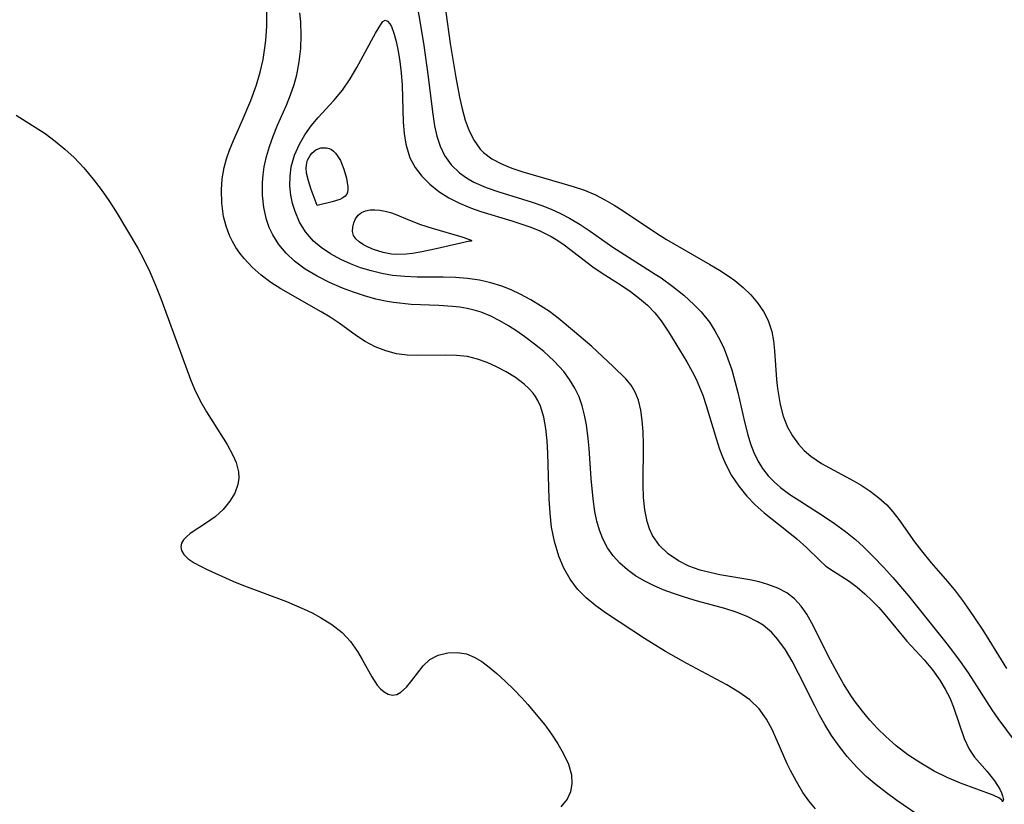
# Model space of a CAD drawing. Header units: metres. Extents: x 1073367 to 1082519, y 1569854 to 1574957.
# Tile 802 of 1056: x 1081289 to 1081419, y 1571559 to 1571662. Entities that reach past the tile are written whole.
import ezdxf

# ---------------------------------------------------------------- set-up
doc = ezdxf.new("R2010")
doc.units = ezdxf.units.M
doc.layers.add('CGG_CurvaNivelLidar_v1', color=253, linetype='Continuous', lineweight=30)

msp = doc.modelspace()

# ---------------------------------------------------------------- linework, layer by layer
at = {"layer": 'CGG_CurvaNivelLidar_v1'}
for p, q in [((1081341.5323, 1571664.9768, 75), (1081342.0586, 1571661.9314, 75)), ((1081321.9168, 1571661.5549, 75.5), (1081321.9287, 1571663.466, 75.5)), ((1081326.3675, 1571662.0979, 75), (1081326.2479, 1571663.3095, 75)), ((1081345.391, 1571663.3706, 75.5), (1081345.9754, 1571659.2539, 75.5)), ((1081321.7775, 1571659.6487, 75.5), (1081321.9168, 1571661.5549, 75.5)), ((1081326.4289, 1571660.3496, 75), (1081326.3675, 1571662.0979, 75)), ((1081336.1789, 1571660.6294, 74.5), (1081336.8589, 1571661.7764, 74.5)), ((1081336.8589, 1571661.7764, 74.5), (1081337.156, 1571662.1654, 74.5)), ((1081337.156, 1571662.1654, 74.5), (1081337.4425, 1571662.3154, 74.5)), ((1081337.4425, 1571662.3154, 74.5), (1081337.7531, 1571662.1967, 74.5)), ((1081337.7531, 1571662.1967, 74.5), (1081338.0721, 1571661.8337, 74.5)), ((1081338.0721, 1571661.8337, 74.5), (1081338.2645, 1571661.4862, 74.5)), ((1081338.2645, 1571661.4862, 74.5), (1081338.5996, 1571660.6118, 74.5)), ((1081342.0586, 1571661.9314, 75), (1081342.5236, 1571658.9959, 75)), ((1081326.3665, 1571658.6023, 75), (1081326.4289, 1571660.3496, 75)), ((1081333.7124, 1571656.1018, 74.5), (1081336.1789, 1571660.6294, 74.5)), ((1081338.5996, 1571660.6118, 74.5), (1081338.8941, 1571659.5184, 74.5)), ((1081321.6198, 1571658.4056, 75.5), (1081321.7775, 1571659.6487, 75.5)), ((1081326.1787, 1571656.8668, 75), (1081326.3665, 1571658.6023, 75)), ((1081338.8941, 1571659.5184, 74.5), (1081339.1489, 1571658.2616, 74.5)), ((1081342.5236, 1571658.9959, 75), (1081343.1007, 1571654.8757, 75)), ((1081345.9754, 1571659.2539, 75.5), (1081346.7004, 1571654.8167, 75.5)), ((1081321.4117, 1571657.1713, 75.5), (1081321.6198, 1571658.4056, 75.5)), ((1081339.1489, 1571658.2616, 74.5), (1081339.3632, 1571656.8858, 74.5)), ((1081321.0425, 1571655.4905, 75.5), (1081321.4117, 1571657.1713, 75.5)), ((1081325.8554, 1571655.1549, 75), (1081326.1787, 1571656.8668, 75)), ((1081332.8335, 1571654.6207, 74.5), (1081333.7124, 1571656.1018, 74.5)), ((1081339.3632, 1571656.8858, 74.5), (1081339.5341, 1571655.4267, 74.5)), ((1081320.5678, 1571653.8412, 75.5), (1081321.0425, 1571655.4905, 75.5)), ((1081325.5066, 1571653.8716, 75), (1081325.8554, 1571655.1549, 75)), ((1081339.5341, 1571655.4267, 74.5), (1081339.6634, 1571653.8137, 74.5)), ((1081343.1007, 1571654.8757, 75), (1081343.6537, 1571650.3072, 75)), ((1081346.7004, 1571654.8167, 75.5), (1081347.1856, 1571652.2394, 75.5)), ((1081319.8025, 1571651.7714, 75.5), (1081320.5678, 1571653.8412, 75.5)), ((1081325.0331, 1571652.5212, 75), (1081325.5066, 1571653.8716, 75)), ((1081331.8266, 1571653.1518, 74.5), (1081332.8335, 1571654.6207, 74.5)), ((1081339.6634, 1571653.8137, 74.5), (1081339.8294, 1571648.9357, 74.5)), ((1081324.488, 1571651.1905, 75), (1081325.0331, 1571652.5212, 75)), ((1081330.7147, 1571651.7707, 74.5), (1081331.8266, 1571653.1518, 74.5)), ((1081347.1856, 1571652.2394, 75.5), (1081347.5392, 1571650.6849, 75.5)), ((1081318.6841, 1571649.1316, 75.5), (1081319.8025, 1571651.7714, 75.5)), ((1081323.3312, 1571648.5412, 75), (1081324.488, 1571651.1905, 75)), ((1081328.6727, 1571649.5715, 74.5), (1081330.7147, 1571651.7707, 74.5)), ((1081289.0043, 1571649.8578, 76), (1081292.8156, 1571647.4331, 76)), ((1081327.7537, 1571648.4682, 74.5), (1081328.6727, 1571649.5715, 74.5)), ((1081343.6537, 1571650.3072, 75), (1081343.9421, 1571648.4762, 75)), ((1081347.5392, 1571650.6849, 75.5), (1081347.9604, 1571649.1981, 75.5)), ((1081317.5286, 1571646.5506, 75.5), (1081318.6841, 1571649.1316, 75.5)), ((1081322.7478, 1571647.0984, 75), (1081323.3312, 1571648.5412, 75)), ((1081326.9167, 1571647.2967, 74.5), (1081327.7537, 1571648.4682, 74.5)), ((1081339.8294, 1571648.9357, 74.5), (1081339.9386, 1571647.4553, 74.5)), ((1081343.9421, 1571648.4762, 75), (1081344.2499, 1571647.086, 75)), ((1081347.9604, 1571649.1981, 75.5), (1081348.4743, 1571647.8029, 75.5)), ((1081292.8156, 1571647.4331, 76), (1081294.1332, 1571646.464, 76)), ((1081322.2675, 1571645.7622, 75), (1081322.7478, 1571647.0984, 75)), ((1081326.1909, 1571646.0613, 74.5), (1081326.9167, 1571647.2967, 74.5)), ((1081339.9386, 1571647.4553, 74.5), (1081340.155, 1571646.0314, 74.5)), ((1081344.2499, 1571647.086, 75), (1081344.6658, 1571645.7748, 75)), ((1081348.4743, 1571647.8029, 75.5), (1081349.113, 1571646.5295, 75.5)), ((1081294.1332, 1571646.464, 76), (1081295.3987, 1571645.4128, 76)), ((1081316.9994, 1571645.264, 75.5), (1081317.5286, 1571646.5506, 75.5)), ((1081321.863, 1571644.4153, 75), (1081322.2675, 1571645.7622, 75)), ((1081325.5447, 1571644.5952, 74.5), (1081326.1909, 1571646.0613, 74.5)), ((1081329.0046, 1571645.5581, 74), (1081329.3649, 1571645.5914, 74)), ((1081329.3649, 1571645.5914, 74), (1081329.7263, 1571645.5659, 74)), ((1081340.155, 1571646.0314, 74.5), (1081340.5333, 1571644.6865, 74.5)), ((1081344.6658, 1571645.7748, 75), (1081345.2343, 1571644.5667, 75)), ((1081349.113, 1571646.5295, 75.5), (1081349.9166, 1571645.4161, 75.5)), ((1081295.3987, 1571645.4128, 76), (1081296.6098, 1571644.288, 76)), ((1081316.6107, 1571644.1257, 75.5), (1081316.9994, 1571645.264, 75.5)), ((1081321.5615, 1571643.0578, 75), (1081321.863, 1571644.4153, 75)), ((1081325.1189, 1571643.0698, 74.5), (1081325.5447, 1571644.5952, 74.5)), ((1081327.4231, 1571644.2747, 74), (1081327.6116, 1571644.5827, 74)), ((1081327.6116, 1571644.5827, 74), (1081327.8335, 1571644.8603, 74)), ((1081327.8335, 1571644.8603, 74), (1081328.0841, 1571645.1043, 74)), ((1081328.0841, 1571645.1043, 74), (1081328.3595, 1571645.3076, 74)), ((1081328.3595, 1571645.3076, 74), (1081328.6576, 1571645.4603, 74)), ((1081328.6576, 1571645.4603, 74), (1081329.0046, 1571645.5581, 74)), ((1081329.7263, 1571645.5659, 74), (1081330.077, 1571645.4814, 74)), ((1081330.077, 1571645.4814, 74), (1081330.4045, 1571645.332, 74)), ((1081330.4045, 1571645.332, 74), (1081330.6827, 1571645.1267, 74)), ((1081330.6827, 1571645.1267, 74), (1081330.9341, 1571644.8704, 74)), ((1081330.9341, 1571644.8704, 74), (1081331.1633, 1571644.5758, 74)), ((1081331.1633, 1571644.5758, 74), (1081331.5637, 1571643.9073, 74)), ((1081340.5333, 1571644.6865, 74.5), (1081340.7012, 1571644.2708, 74.5)), ((1081345.2343, 1571644.5667, 75), (1081346.115, 1571643.3412, 75)), ((1081349.9166, 1571645.4161, 75.5), (1081350.3532, 1571644.9716, 75.5)), ((1081350.3532, 1571644.9716, 75.5), (1081351.4469, 1571644.1481, 75.5)), ((1081296.6098, 1571644.288, 76), (1081297.9128, 1571642.9256, 76)), ((1081316.3074, 1571642.97, 75.5), (1081316.6107, 1571644.1257, 75.5)), ((1081321.4183, 1571642.0351, 75), (1081321.5615, 1571643.0578, 75)), ((1081324.9616, 1571641.8416, 74.5), (1081325.1189, 1571643.0698, 74.5)), ((1081327.0938, 1571642.9379, 74), (1081327.1127, 1571643.27, 74)), ((1081327.1127, 1571643.27, 74), (1081327.1658, 1571643.5929, 74)), ((1081327.1658, 1571643.5929, 74), (1081327.2726, 1571643.9433, 74)), ((1081327.2726, 1571643.9433, 74), (1081327.4231, 1571644.2747, 74)), ((1081331.5637, 1571643.9073, 74), (1081331.7354, 1571643.5449, 74)), ((1081331.7354, 1571643.5449, 74), (1081332.0241, 1571642.7746, 74)), ((1081340.7012, 1571644.2708, 74.5), (1081341.3897, 1571643.0095, 74.5)), ((1081341.3897, 1571643.0095, 74.5), (1081342.2751, 1571641.8506, 74.5)), ((1081346.115, 1571643.3412, 75), (1081347.2185, 1571642.2872, 75)), ((1081351.4469, 1571644.1481, 75.5), (1081352.6999, 1571643.4777, 75.5)), ((1081352.6999, 1571643.4777, 75.5), (1081354.07, 1571642.9167, 75.5)), ((1081297.9128, 1571642.9256, 76), (1081299.131, 1571641.4712, 76)), ((1081316.0642, 1571641.5105, 75.5), (1081316.3074, 1571642.97, 75.5)), ((1081321.3425, 1571641.0104, 75), (1081321.4183, 1571642.0351, 75)), ((1081324.9521, 1571640.6025, 74.5), (1081324.9616, 1571641.8416, 74.5)), ((1081327.14, 1571642.2549, 74), (1081327.0938, 1571642.9379, 74)), ((1081327.3702, 1571641.246, 74), (1081327.14, 1571642.2549, 74)), ((1081332.0241, 1571642.7746, 74), (1081332.3503, 1571641.5848, 74)), ((1081342.2751, 1571641.8506, 74.5), (1081343.3234, 1571640.7946, 74.5)), ((1081347.2185, 1571642.2872, 75), (1081348.1189, 1571641.6449, 75)), ((1081354.07, 1571642.9167, 75.5), (1081355.5227, 1571642.4285, 75.5)), ((1081355.5227, 1571642.4285, 75.5), (1081360.6348, 1571640.9496, 75.5)), ((1081299.131, 1571641.4712, 76), (1081300.1767, 1571640.0808, 76)), ((1081315.9612, 1571640.0407, 75.5), (1081316.0642, 1571641.5105, 75.5)), ((1081321.351, 1571639.3557, 75), (1081321.3425, 1571641.0104, 75)), ((1081325.0791, 1571639.3677, 74.5), (1081324.9521, 1571640.6025, 74.5)), ((1081327.7287, 1571640.1182, 74), (1081327.3702, 1571641.246, 74)), ((1081332.3503, 1571641.5848, 74), (1081332.5369, 1571640.4366, 74)), ((1081332.5369, 1571640.4366, 74), (1081332.5453, 1571640.0837, 74)), ((1081343.3234, 1571640.7946, 74.5), (1081344.5105, 1571639.848, 74.5)), ((1081348.1189, 1571641.6449, 75), (1081349.0997, 1571641.0851, 75)), ((1081349.0997, 1571641.0851, 75), (1081350.6829, 1571640.3819, 75)), ((1081360.6348, 1571640.9496, 75.5), (1081362.1412, 1571640.4965, 75.5)), ((1081362.1412, 1571640.4965, 75.5), (1081363.6191, 1571639.9952, 75.5)), ((1081300.1767, 1571640.0808, 76), (1081301.1723, 1571638.6455, 76)), ((1081316.01, 1571638.2863, 75.5), (1081315.9612, 1571640.0407, 75.5)), ((1081321.5242, 1571637.7278, 75), (1081321.351, 1571639.3557, 75)), ((1081325.3032, 1571638.2774, 74.5), (1081325.0791, 1571639.3677, 74.5)), ((1081328.5, 1571638.0148, 74), (1081327.7287, 1571640.1182, 74)), ((1081332.2137, 1571639.2202, 74), (1081331.8947, 1571638.9973, 74)), ((1081332.4101, 1571639.4687, 74), (1081332.2137, 1571639.2202, 74)), ((1081332.5088, 1571639.7574, 74), (1081332.4101, 1571639.4687, 74)), ((1081332.5453, 1571640.0837, 74), (1081332.5088, 1571639.7574, 74)), ((1081344.5105, 1571639.848, 74.5), (1081345.804, 1571639.0256, 74.5)), ((1081350.6829, 1571640.3819, 75), (1081352.366, 1571639.7866, 75)), ((1081352.366, 1571639.7866, 75), (1081356.7356, 1571638.4357, 75)), ((1081363.6191, 1571639.9952, 75.5), (1081365.0475, 1571639.4024, 75.5)), ((1081365.0475, 1571639.4024, 75.5), (1081366.2846, 1571638.7609, 75.5)), ((1081301.1723, 1571638.6455, 76), (1081302.1259, 1571637.1773, 76)), ((1081316.245, 1571636.5625, 75.5), (1081316.01, 1571638.2863, 75.5)), ((1081325.6246, 1571637.2128, 74.5), (1081325.3032, 1571638.2774, 74.5)), ((1081330.504, 1571638.4695, 74), (1081328.5, 1571638.0148, 74)), ((1081331.4825, 1571638.7985, 74), (1081330.504, 1571638.4695, 74)), ((1081331.8947, 1571638.9973, 74), (1081331.4825, 1571638.7985, 74)), ((1081345.804, 1571639.0256, 74.5), (1081347.1904, 1571638.3079, 74.5)), ((1081347.1904, 1571638.3079, 74.5), (1081348.6476, 1571637.6859, 74.5)), ((1081356.7356, 1571638.4357, 75), (1081357.9904, 1571638.0032, 75)), ((1081357.9904, 1571638.0032, 75), (1081359.2384, 1571637.5141, 75)), ((1081366.2846, 1571638.7609, 75.5), (1081367.4854, 1571638.0431, 75.5)), ((1081367.4854, 1571638.0431, 75.5), (1081368.6716, 1571637.2834, 75.5)), ((1081302.1259, 1571637.1773, 76), (1081303.5078, 1571634.9111, 76)), ((1081316.5574, 1571635.2878, 75.5), (1081316.245, 1571636.5625, 75.5)), ((1081321.878, 1571636.1506, 75), (1081321.5242, 1571637.7278, 75)), ((1081326.2148, 1571635.8221, 74.5), (1081325.6246, 1571637.2128, 74.5)), ((1081333.5715, 1571636.2501, 74), (1081333.9129, 1571636.7196, 74)), ((1081333.9129, 1571636.7196, 74), (1081334.3535, 1571637.0857, 74)), ((1081334.3535, 1571637.0857, 74), (1081334.8685, 1571637.307, 74)), ((1081334.8685, 1571637.307, 74), (1081335.4559, 1571637.4194, 74)), ((1081335.4559, 1571637.4194, 74), (1081336.0928, 1571637.444, 74)), ((1081336.0928, 1571637.444, 74), (1081336.7611, 1571637.3944, 74)), ((1081336.7611, 1571637.3944, 74), (1081337.4458, 1571637.2781, 74)), ((1081337.4458, 1571637.2781, 74), (1081338.1346, 1571637.097, 74)), ((1081338.1346, 1571637.097, 74), (1081338.7572, 1571636.8773, 74)), ((1081338.7572, 1571636.8773, 74), (1081340.6308, 1571636.0795, 74)), ((1081348.6476, 1571637.6859, 74.5), (1081350.0124, 1571637.1975, 74.5)), ((1081350.0124, 1571637.1975, 74.5), (1081354.0756, 1571635.9699, 74.5)), ((1081359.2384, 1571637.5141, 75), (1081360.4584, 1571636.9663, 75)), ((1081360.4584, 1571636.9663, 75), (1081361.6427, 1571636.3546, 75)), ((1081368.6716, 1571637.2834, 75.5), (1081373.0426, 1571634.3629, 75.5)), ((1081316.9995, 1571634.0626, 75.5), (1081316.5574, 1571635.2878, 75.5)), ((1081322.2331, 1571635.1256, 75), (1081321.878, 1571636.1506, 75)), ((1081326.9932, 1571634.5345, 74.5), (1081326.2148, 1571635.8221, 74.5)), ((1081333.1839, 1571635.1568, 74), (1081333.3262, 1571635.7176, 74)), ((1081333.3262, 1571635.7176, 74), (1081333.5715, 1571636.2501, 74)), ((1081340.6308, 1571636.0795, 74), (1081342.0992, 1571635.5275, 74)), ((1081342.0992, 1571635.5275, 74), (1081343.6018, 1571635.0444, 74)), ((1081354.0756, 1571635.9699, 74.5), (1081355.3962, 1571635.556, 74.5)), ((1081355.3962, 1571635.556, 74.5), (1081356.5804, 1571635.1413, 74.5)), ((1081361.6427, 1571636.3546, 75), (1081363.0293, 1571635.5224, 75)), ((1081363.0293, 1571635.5224, 75), (1081364.371, 1571634.6222, 75)), ((1081303.5078, 1571634.9111, 76), (1081304.9747, 1571632.3986, 76)), ((1081317.3863, 1571633.2581, 75.5), (1081316.9995, 1571634.0626, 75.5)), ((1081322.6885, 1571634.1461, 75), (1081322.2331, 1571635.1256, 75)), ((1081323.4764, 1571632.8954, 75), (1081322.6885, 1571634.1461, 75)), ((1081328.0596, 1571633.304, 74.5), (1081326.9932, 1571634.5345, 74.5)), ((1081333.1623, 1571634.5998, 74), (1081333.1839, 1571635.1568, 74)), ((1081333.2912, 1571634.0784, 74), (1081333.1623, 1571634.5998, 74)), ((1081333.5973, 1571633.6168, 74), (1081333.2912, 1571634.0784, 74)), ((1081343.6018, 1571635.0444, 74), (1081347.5316, 1571633.8868, 74)), ((1081356.5804, 1571635.1413, 74.5), (1081357.7322, 1571634.6742, 74.5)), ((1081357.7322, 1571634.6742, 74.5), (1081359.2385, 1571633.923, 74.5)), ((1081364.371, 1571634.6222, 75), (1081367.3364, 1571632.5231, 75)), ((1081373.0426, 1571634.3629, 75.5), (1081374.3681, 1571633.5425, 75.5)), ((1081317.8404, 1571632.4881, 75.5), (1081317.3863, 1571633.2581, 75.5)), ((1081324.4328, 1571631.7488, 75), (1081323.4764, 1571632.8954, 75)), ((1081329.0239, 1571632.4789, 74.5), (1081328.0596, 1571633.304, 74.5)), ((1081334.0471, 1571633.2109, 74), (1081333.5973, 1571633.6168, 74)), ((1081334.6011, 1571632.8504, 74), (1081334.0471, 1571633.2109, 74)), ((1081335.2295, 1571632.5287, 74), (1081334.6011, 1571632.8504, 74)), ((1081348.5, 1571633.3193, 74), (1081344.1455, 1571632.2999, 74)), ((1081347.5316, 1571633.8868, 74), (1081348.396, 1571633.6028, 74)), ((1081348.396, 1571633.6028, 74), (1081348.7232, 1571633.469, 74)), ((1081348.7525, 1571633.3254, 74), (1081348.5, 1571633.3193, 74)), ((1081348.7232, 1571633.469, 74), (1081348.8333, 1571633.376, 74)), ((1081348.8333, 1571633.376, 74), (1081348.7525, 1571633.3254, 74)), ((1081359.2385, 1571633.923, 74.5), (1081360.1074, 1571633.3986, 74.5)), ((1081360.1074, 1571633.3986, 74.5), (1081360.943, 1571632.8314, 74.5)), ((1081360.943, 1571632.8314, 74.5), (1081364.7094, 1571629.9461, 74.5)), ((1081374.3681, 1571633.5425, 75.5), (1081380.0741, 1571630.2638, 75.5)), ((1081304.9747, 1571632.3986, 76), (1081305.728, 1571631.0085, 76)), ((1081318.3553, 1571631.7584, 75.5), (1081317.8404, 1571632.4881, 75.5)), ((1081318.9235, 1571631.0598, 75.5), (1081318.3553, 1571631.7584, 75.5)), ((1081325.5354, 1571630.7116, 75), (1081324.4328, 1571631.7488, 75)), ((1081330.2658, 1571631.6399, 74.5), (1081329.0239, 1571632.4789, 74.5)), ((1081331.6113, 1571630.9101, 74.5), (1081330.2658, 1571631.6399, 74.5)), ((1081335.9101, 1571632.2429, 74), (1081335.2295, 1571632.5287, 74)), ((1081337.1649, 1571631.8391, 74), (1081335.9101, 1571632.2429, 74)), ((1081338.2718, 1571631.6244, 74), (1081337.1649, 1571631.8391, 74)), ((1081338.907, 1571631.5772, 74), (1081338.2718, 1571631.6244, 74)), ((1081340.1989, 1571631.6157, 74), (1081338.907, 1571631.5772, 74)), ((1081341.0476, 1571631.7124, 74), (1081340.1989, 1571631.6157, 74)), ((1081342.0189, 1571631.87, 74), (1081341.0476, 1571631.7124, 74)), ((1081344.1455, 1571632.2999, 74), (1081342.0189, 1571631.87, 74)), ((1081367.3364, 1571632.5231, 75), (1081372.8839, 1571629.0085, 75)), ((1081305.728, 1571631.0085, 76), (1081306.5472, 1571629.2928, 76)), ((1081319.9932, 1571629.9258, 75.5), (1081318.9235, 1571631.0598, 75.5)), ((1081326.9602, 1571629.6595, 75), (1081325.5354, 1571630.7116, 75)), ((1081332.8963, 1571630.335, 74.5), (1081331.6113, 1571630.9101, 74.5)), ((1081334.2294, 1571629.8347, 74.5), (1081332.8963, 1571630.335, 74.5)), ((1081380.0741, 1571630.2638, 75.5), (1081381.3534, 1571629.4959, 75.5)), ((1081306.5472, 1571629.2928, 76), (1081307.2889, 1571627.5419, 76)), ((1081321.1696, 1571628.872, 75.5), (1081319.9932, 1571629.9258, 75.5)), ((1081322.4409, 1571627.9108, 75.5), (1081321.1696, 1571628.872, 75.5)), ((1081328.5125, 1571628.7332, 75), (1081326.9602, 1571629.6595, 75)), ((1081335.5944, 1571629.4097, 74.5), (1081334.2294, 1571629.8347, 74.5)), ((1081336.9877, 1571629.0665, 74.5), (1081335.5944, 1571629.4097, 74.5)), ((1081338.4046, 1571628.8184, 74.5), (1081336.9877, 1571629.0665, 74.5)), ((1081340.0143, 1571628.6625, 74.5), (1081338.4046, 1571628.8184, 74.5)), ((1081364.7094, 1571629.9461, 74.5), (1081365.933, 1571629.1194, 74.5)), ((1081365.933, 1571629.1194, 74.5), (1081368.4378, 1571627.5293, 74.5)), ((1081372.8839, 1571629.0085, 75), (1081373.6567, 1571628.4907, 75)), ((1081381.3534, 1571629.4959, 75.5), (1081382.5868, 1571628.6947, 75.5)), ((1081307.2889, 1571627.5419, 76), (1081307.979, 1571625.7742, 76)), ((1081323.7428, 1571627.0791, 75.5), (1081322.4409, 1571627.9108, 75.5)), ((1081330.1584, 1571627.9066, 75), (1081328.5125, 1571628.7332, 75)), ((1081331.8663, 1571627.1655, 75), (1081330.1584, 1571627.9066, 75)), ((1081341.6386, 1571628.6002, 74.5), (1081340.0143, 1571628.6625, 74.5)), ((1081345.0767, 1571628.5847, 74.5), (1081341.6386, 1571628.6002, 74.5)), ((1081346.6726, 1571628.5471, 74.5), (1081345.0767, 1571628.5847, 74.5)), ((1081348.2448, 1571628.435, 74.5), (1081346.6726, 1571628.5471, 74.5)), ((1081349.8106, 1571628.2085, 74.5), (1081348.2448, 1571628.435, 74.5)), ((1081351.328, 1571627.866, 74.5), (1081349.8106, 1571628.2085, 74.5)), ((1081352.7813, 1571627.4085, 74.5), (1081351.328, 1571627.866, 74.5)), ((1081368.4378, 1571627.5293, 74.5), (1081369.6522, 1571626.7003, 74.5)), ((1081373.6567, 1571628.4907, 75), (1081375.1866, 1571627.3866, 75)), ((1081382.5868, 1571628.6947, 75.5), (1081383.3536, 1571628.1444, 75.5)), ((1081383.3536, 1571628.1444, 75.5), (1081384.4479, 1571627.2422, 75.5)), ((1081329.0574, 1571624.0613, 75.5), (1081323.7428, 1571627.0791, 75.5)), ((1081333.2992, 1571626.617, 75), (1081331.8663, 1571627.1655, 75)), ((1081334.7539, 1571626.1284, 75), (1081333.2992, 1571626.617, 75)), ((1081354.0008, 1571626.9111, 74.5), (1081352.7813, 1571627.4085, 74.5)), ((1081355.1608, 1571626.3524, 74.5), (1081354.0008, 1571626.9111, 74.5)), ((1081356.5469, 1571625.6022, 74.5), (1081355.1608, 1571626.3524, 74.5)), ((1081369.6522, 1571626.7003, 74.5), (1081370.8154, 1571625.8145, 74.5)), ((1081375.1866, 1571627.3866, 75), (1081376.6478, 1571626.2121, 75)), ((1081376.6478, 1571626.2121, 75), (1081378.0209, 1571624.9634, 75)), ((1081384.4479, 1571627.2422, 75.5), (1081385.4463, 1571626.2637, 75.5)), ((1081385.4463, 1571626.2637, 75.5), (1081386.3364, 1571625.2145, 75.5)), ((1081307.979, 1571625.7742, 76), (1081311.8901, 1571615.1566, 76)), ((1081336.227, 1571625.7115, 75), (1081334.7539, 1571626.1284, 75)), ((1081337.7165, 1571625.3817, 75), (1081336.227, 1571625.7115, 75)), ((1081338.5184, 1571625.248, 75), (1081337.7165, 1571625.3817, 75)), ((1081340.8502, 1571625.0225, 75), (1081338.5184, 1571625.248, 75)), ((1081344.4903, 1571624.877, 75), (1081340.8502, 1571625.0225, 75)), ((1081357.8352, 1571624.8504, 74.5), (1081356.5469, 1571625.6022, 74.5)), ((1081370.8154, 1571625.8145, 74.5), (1081371.8631, 1571624.8978, 74.5)), ((1081378.0209, 1571624.9634, 75), (1081378.92, 1571624.0299, 75)), ((1081386.3364, 1571625.2145, 75.5), (1081387.0996, 1571624.0968, 75.5)), ((1081330.2449, 1571623.3276, 75.5), (1081329.0574, 1571624.0613, 75.5)), ((1081346.2843, 1571624.7578, 75), (1081344.4903, 1571624.877, 75)), ((1081347.2616, 1571624.6441, 75), (1081346.2843, 1571624.7578, 75)), ((1081348.2246, 1571624.4805, 75), (1081347.2616, 1571624.6441, 75)), ((1081349.1497, 1571624.2609, 75), (1081348.2246, 1571624.4805, 75)), ((1081350.0549, 1571623.9794, 75), (1081349.1497, 1571624.2609, 75)), ((1081351.3044, 1571623.4735, 75), (1081350.0549, 1571623.9794, 75)), ((1081359.023, 1571624.0971, 74.5), (1081357.8352, 1571624.8504, 74.5)), ((1081360.1701, 1571623.195, 74.5), (1081359.023, 1571624.0971, 74.5)), ((1081371.8631, 1571624.8978, 74.5), (1081372.8275, 1571623.9152, 74.5)), ((1081372.8275, 1571623.9152, 74.5), (1081373.692, 1571622.8661, 74.5)), ((1081378.92, 1571624.0299, 75), (1081380.0062, 1571622.6749, 75)), ((1081387.0996, 1571624.0968, 75.5), (1081387.4574, 1571623.4497, 75.5)), ((1081331.3875, 1571622.5647, 75.5), (1081330.2449, 1571623.3276, 75.5)), ((1081333.6684, 1571620.9147, 75.5), (1081331.3875, 1571622.5647, 75.5)), ((1081352.514, 1571622.864, 75), (1081351.3044, 1571623.4735, 75)), ((1081353.6319, 1571622.21, 75), (1081352.514, 1571622.864, 75)), ((1081362.3112, 1571621.4298, 74.5), (1081360.1701, 1571623.195, 74.5)), ((1081373.692, 1571622.8661, 74.5), (1081374.6531, 1571621.4269, 74.5)), ((1081380.0062, 1571622.6749, 75), (1081380.7281, 1571621.5608, 75)), ((1081387.4574, 1571623.4497, 75.5), (1081387.7639, 1571622.7751, 75.5)), ((1081387.7639, 1571622.7751, 75.5), (1081388.1827, 1571621.484, 75.5)), ((1081354.7255, 1571621.5014, 75), (1081353.6319, 1571622.21, 75)), ((1081355.7998, 1571620.7544, 75), (1081354.7255, 1571621.5014, 75)), ((1081364.5748, 1571619.5011, 74.5), (1081362.3112, 1571621.4298, 74.5)), ((1081374.6531, 1571621.4269, 74.5), (1081377.0476, 1571617.4879, 74.5)), ((1081380.7281, 1571621.5608, 75), (1081381.3668, 1571620.3886, 75)), ((1081388.1827, 1571621.484, 75.5), (1081388.4229, 1571620.2282, 75.5)), ((1081334.8203, 1571620.1577, 75.5), (1081333.6684, 1571620.9147, 75.5)), ((1081336.1381, 1571619.4569, 75.5), (1081334.8203, 1571620.1577, 75.5)), ((1081357.0645, 1571619.8207, 75), (1081355.7998, 1571620.7544, 75)), ((1081358.2842, 1571618.8367, 75), (1081357.0645, 1571619.8207, 75)), ((1081381.3668, 1571620.3886, 75), (1081381.9342, 1571619.1699, 75)), ((1081388.4229, 1571620.2282, 75.5), (1081388.5636, 1571618.9343, 75.5)), ((1081337.5201, 1571618.9079, 75.5), (1081336.1381, 1571619.4569, 75.5)), ((1081338.955, 1571618.5334, 75.5), (1081337.5201, 1571618.9079, 75.5)), ((1081340.3189, 1571618.3552, 75.5), (1081338.955, 1571618.5334, 75.5)), ((1081359.6471, 1571617.576, 75), (1081358.2842, 1571618.8367, 75)), ((1081367.3958, 1571616.8808, 74.5), (1081364.5748, 1571619.5011, 74.5)), ((1081381.9342, 1571619.1699, 75), (1081382.4443, 1571617.8934, 75)), ((1081388.5636, 1571618.9343, 75.5), (1081388.8199, 1571615.1814, 75.5)), ((1081341.7072, 1571618.2978, 75.5), (1081340.3189, 1571618.3552, 75.5)), ((1081345.3386, 1571618.3638, 75.5), (1081341.7072, 1571618.2978, 75.5)), ((1081346.8188, 1571618.3328, 75.5), (1081345.3386, 1571618.3638, 75.5)), ((1081348.2629, 1571618.1648, 75.5), (1081346.8188, 1571618.3328, 75.5)), ((1081349.5623, 1571617.837, 75.5), (1081348.2629, 1571618.1648, 75.5)), ((1081350.8257, 1571617.3732, 75.5), (1081349.5623, 1571617.837, 75.5)), ((1081352.0604, 1571616.8173, 75.5), (1081350.8257, 1571617.3732, 75.5)), ((1081360.877, 1571616.2106, 75), (1081359.6471, 1571617.576, 75)), ((1081377.0476, 1571617.4879, 74.5), (1081377.7648, 1571616.2166, 74.5)), ((1081382.4443, 1571617.8934, 75), (1081382.932, 1571616.4391, 75)), ((1081353.3479, 1571616.1548, 75.5), (1081352.0604, 1571616.8173, 75.5)), ((1081354.5731, 1571615.4131, 75.5), (1081353.3479, 1571616.1548, 75.5)), ((1081361.6565, 1571615.1583, 75), (1081360.877, 1571616.2106, 75)), ((1081369.0374, 1571615.2529, 74.5), (1081367.3958, 1571616.8808, 74.5)), ((1081377.7648, 1571616.2166, 74.5), (1081378.267, 1571615.2079, 74.5)), ((1081382.932, 1571616.4391, 75), (1081383.3534, 1571614.9558, 75)), ((1081311.8901, 1571615.1566, 76), (1081312.4137, 1571613.8823, 76)), ((1081355.6961, 1571614.568, 75.5), (1081354.5731, 1571615.4131, 75.5)), ((1081356.3085, 1571613.9927, 75.5), (1081355.6961, 1571614.568, 75.5)), ((1081362.3338, 1571614.0458, 75), (1081361.6565, 1571615.1583, 75)), ((1081369.7231, 1571614.4158, 74.5), (1081369.0374, 1571615.2529, 74.5)), ((1081378.267, 1571615.2079, 74.5), (1081378.7232, 1571614.1663, 74.5)), ((1081383.3534, 1571614.9558, 75), (1081383.7264, 1571613.4558, 75)), ((1081388.8199, 1571615.1814, 75.5), (1081388.9424, 1571613.9672, 75.5)), ((1081312.4137, 1571613.8823, 76), (1081313.1604, 1571612.3656, 76)), ((1081356.8561, 1571613.3641, 75.5), (1081356.3085, 1571613.9927, 75.5)), ((1081357.1798, 1571612.9129, 75.5), (1081356.8561, 1571613.3641, 75.5)), ((1081362.8933, 1571612.872, 75), (1081362.3338, 1571614.0458, 75)), ((1081370.2731, 1571613.4774, 74.5), (1081369.7231, 1571614.4158, 74.5)), ((1081370.6909, 1571612.4277, 74.5), (1081370.2731, 1571613.4774, 74.5)), ((1081378.7232, 1571614.1663, 74.5), (1081379.1256, 1571613.1131, 74.5)), ((1081383.7264, 1571613.4558, 75), (1081384.5993, 1571609.6018, 75)), ((1081388.9424, 1571613.9672, 75.5), (1081389.2842, 1571611.8641, 75.5)), ((1081313.1604, 1571612.3656, 76), (1081313.9961, 1571610.9011, 76)), ((1081357.4868, 1571612.3992, 75.5), (1081357.1798, 1571612.9129, 75.5)), ((1081357.8384, 1571611.6447, 75.5), (1081357.4868, 1571612.3992, 75.5)), ((1081363.3065, 1571611.6961, 75), (1081362.8933, 1571612.872, 75)), ((1081371.0026, 1571611.1562, 74.5), (1081370.6909, 1571612.4277, 74.5)), ((1081379.1256, 1571613.1131, 74.5), (1081379.5832, 1571611.7458, 74.5)), ((1081313.9961, 1571610.9011, 76), (1081316.6993, 1571606.6282, 76)), ((1081358.2775, 1571610.2364, 75.5), (1081357.8384, 1571611.6447, 75.5)), ((1081363.6204, 1571610.4733, 75), (1081363.3065, 1571611.6961, 75)), ((1081371.1956, 1571609.796, 74.5), (1081371.0026, 1571611.1562, 74.5)), ((1081379.5832, 1571611.7458, 74.5), (1081380.8744, 1571607.4314, 74.5)), ((1081389.2842, 1571611.8641, 75.5), (1081389.6853, 1571610.3391, 75.5)), ((1081358.5536, 1571608.7217, 75.5), (1081358.2775, 1571610.2364, 75.5)), ((1081363.8574, 1571609.214, 75), (1081363.6204, 1571610.4733, 75)), ((1081371.3159, 1571608.2809, 74.5), (1081371.1956, 1571609.796, 74.5)), ((1081384.5993, 1571609.6018, 75), (1081385.0437, 1571607.8816, 75)), ((1081389.6853, 1571610.3391, 75.5), (1081390.2513, 1571608.9043, 75.5)), ((1081358.7145, 1571607.1289, 75.5), (1081358.5536, 1571608.7217, 75.5)), ((1081364.0954, 1571607.4036, 75), (1081363.8574, 1571609.214, 75)), ((1081371.3665, 1571606.7148, 74.5), (1081371.3159, 1571608.2809, 74.5)), ((1081390.2513, 1571608.9043, 75.5), (1081390.9082, 1571607.7458, 75.5)), ((1081358.8005, 1571605.4805, 75.5), (1081358.7145, 1571607.1289, 75.5)), ((1081364.2158, 1571606.1077, 75), (1081364.0954, 1571607.4036, 75)), ((1081380.8744, 1571607.4314, 74.5), (1081381.3451, 1571606.0147, 74.5)), ((1081385.0437, 1571607.8816, 75), (1081385.4128, 1571606.6985, 75)), ((1081390.9082, 1571607.7458, 75.5), (1081391.6984, 1571606.681, 75.5)), ((1081316.6993, 1571606.6282, 76), (1081317.456, 1571605.2496, 76)), ((1081364.4944, 1571602.1482, 75), (1081364.2158, 1571606.1077, 75)), ((1081371.2925, 1571601.3491, 74.5), (1081371.3665, 1571606.7148, 74.5)), ((1081381.3451, 1571606.0147, 74.5), (1081381.7156, 1571605.0325, 74.5)), ((1081385.4128, 1571606.6985, 75), (1081385.8474, 1571605.5594, 75)), ((1081385.8474, 1571605.5594, 75), (1081386.3681, 1571604.4766, 75)), ((1081391.6984, 1571606.681, 75.5), (1081392.4638, 1571605.8472, 75.5)), ((1081392.4638, 1571605.8472, 75.5), (1081393.31, 1571605.0962, 75.5)), ((1081317.456, 1571605.2496, 76), (1081317.8722, 1571604.2826, 76)), ((1081317.8722, 1571604.2826, 76), (1081318.1868, 1571603.0438, 76)), ((1081358.9667, 1571599.5077, 75.5), (1081358.8005, 1571605.4805, 75.5)), ((1081381.7156, 1571605.0325, 74.5), (1081382.13, 1571604.0746, 74.5)), ((1081386.3681, 1571604.4766, 75), (1081386.9895, 1571603.4675, 75)), ((1081393.31, 1571605.0962, 75.5), (1081394.7092, 1571604.1409, 75.5)), ((1081318.1868, 1571603.0438, 76), (1081318.223, 1571602.1955, 76)), ((1081382.13, 1571604.0746, 74.5), (1081382.9245, 1571602.5711, 74.5)), ((1081386.9895, 1571603.4675, 75), (1081387.7145, 1571602.5338, 75)), ((1081394.7092, 1571604.1409, 75.5), (1081399.0205, 1571601.7977, 75.5)), ((1081318.223, 1571602.1955, 76), (1081318.1066, 1571601.3606, 76)), ((1081364.7429, 1571599.4931, 75), (1081364.4944, 1571602.1482, 75)), ((1081382.9245, 1571602.5711, 74.5), (1081383.855, 1571601.1582, 74.5)), ((1081387.7145, 1571602.5338, 75), (1081388.4888, 1571601.7266, 75)), ((1081388.4888, 1571601.7266, 75), (1081389.3383, 1571600.9832, 75)), ((1081399.0205, 1571601.7977, 75.5), (1081399.9064, 1571601.2722, 75.5)), ((1081318.1066, 1571601.3606, 76), (1081317.6981, 1571600.2349, 76)), ((1081371.3577, 1571599.6762, 74.5), (1081371.2925, 1571601.3491, 74.5)), ((1081383.855, 1571601.1582, 74.5), (1081384.9132, 1571599.8487, 74.5)), ((1081389.3383, 1571600.9832, 75), (1081390.5633, 1571600.0728, 75)), ((1081399.9064, 1571601.2722, 75.5), (1081401.1208, 1571600.4935, 75.5)), ((1081401.1208, 1571600.4935, 75.5), (1081402.2624, 1571599.6509, 75.5)), ((1081317.0598, 1571599.1739, 76), (1081316.1607, 1571598.0944, 76)), ((1081317.6981, 1571600.2349, 76), (1081317.0598, 1571599.1739, 76)), ((1081359.088, 1571597.6282, 75.5), (1081358.9667, 1571599.5077, 75.5)), ((1081364.9867, 1571597.8266, 75), (1081364.7429, 1571599.4931, 75)), ((1081371.5354, 1571598.0538, 74.5), (1081371.3577, 1571599.6762, 74.5)), ((1081384.9132, 1571599.8487, 74.5), (1081386.0206, 1571598.718, 74.5)), ((1081390.5633, 1571600.0728, 75), (1081391.8615, 1571599.2199, 75)), ((1081391.8615, 1571599.2199, 75), (1081394.9593, 1571597.2744, 75)), ((1081402.2624, 1571599.6509, 75.5), (1081403.2955, 1571598.7134, 75.5)), ((1081316.1607, 1571598.0944, 76), (1081315.1155, 1571597.1393, 76)), ((1081365.2423, 1571596.5848, 75), (1081364.9867, 1571597.8266, 75)), ((1081371.8514, 1571596.5123, 74.5), (1081371.5354, 1571598.0538, 74.5)), ((1081386.0206, 1571598.718, 74.5), (1081387.2028, 1571597.6699, 74.5)), ((1081403.2955, 1571598.7134, 75.5), (1081404.1048, 1571597.7824, 75.5)), ((1081404.1048, 1571597.7824, 75.5), (1081404.8553, 1571596.7789, 75.5)), ((1081315.1155, 1571597.1393, 76), (1081313.9825, 1571596.3273, 76)), ((1081359.297, 1571595.7778, 75.5), (1081359.088, 1571597.6282, 75.5)), ((1081365.577, 1571595.3871, 75), (1081365.2423, 1571596.5848, 75)), ((1081372.1538, 1571595.5584, 74.5), (1081371.8514, 1571596.5123, 74.5)), ((1081387.2028, 1571597.6699, 74.5), (1081390.142, 1571595.3564, 74.5)), ((1081394.9593, 1571597.2744, 75), (1081396.4441, 1571596.2735, 75)), ((1081404.8553, 1571596.7789, 75.5), (1081406.9194, 1571593.8703, 75.5)), ((1081313.9825, 1571596.3273, 76), (1081311.8522, 1571594.9286, 76)), ((1081359.6568, 1571593.8812, 75.5), (1081359.297, 1571595.7778, 75.5)), ((1081366.0123, 1571594.2458, 75), (1081365.577, 1571595.3871, 75)), ((1081372.5556, 1571594.6666, 74.5), (1081372.1538, 1571595.5584, 74.5)), ((1081390.142, 1571595.3564, 74.5), (1081391.4987, 1571594.2501, 74.5)), ((1081396.4441, 1571596.2735, 75), (1081397.8911, 1571595.2087, 75)), ((1081397.8911, 1571595.2087, 75), (1081399.1633, 1571594.1632, 75)), ((1081310.9875, 1571594.1198, 76), (1081310.7287, 1571593.695, 76)), ((1081311.37, 1571594.5292, 76), (1081310.9875, 1571594.1198, 76)), ((1081311.8522, 1571594.9286, 76), (1081311.37, 1571594.5292, 76)), ((1081366.6201, 1571593.0858, 75), (1081366.0123, 1571594.2458, 75)), ((1081373.4524, 1571593.3757, 74.5), (1081372.5556, 1571594.6666, 74.5)), ((1081391.4987, 1571594.2501, 74.5), (1081392.7505, 1571593.1226, 74.5)), ((1081399.1633, 1571594.1632, 75), (1081400.2375, 1571593.1825, 75)), ((1081310.7287, 1571593.695, 76), (1081310.621, 1571593.1975, 76)), ((1081310.621, 1571593.1975, 76), (1081310.7156, 1571592.715, 76)), ((1081310.7156, 1571592.715, 76), (1081311.0137, 1571592.2068, 76)), ((1081360.2395, 1571591.9577, 75.5), (1081359.6568, 1571593.8812, 75.5)), ((1081367.3682, 1571592.0183, 75), (1081366.6201, 1571593.0858, 75)), ((1081374.608, 1571592.2682, 74.5), (1081373.4524, 1571593.3757, 74.5)), ((1081392.7505, 1571593.1226, 74.5), (1081394.4464, 1571591.4355, 74.5)), ((1081400.2375, 1571593.1825, 75), (1081401.5603, 1571591.8889, 75)), ((1081406.9194, 1571593.8703, 75.5), (1081407.8399, 1571592.6599, 75.5)), ((1081407.8399, 1571592.6599, 75.5), (1081409.1018, 1571591.1063, 75.5)), ((1081311.0137, 1571592.2068, 76), (1081311.5866, 1571591.644, 76)), ((1081311.5866, 1571591.644, 76), (1081312.3559, 1571591.115, 76)), ((1081360.898, 1571590.4087, 75.5), (1081360.2395, 1571591.9577, 75.5)), ((1081368.2473, 1571591.0538, 75), (1081367.3682, 1571592.0183, 75)), ((1081375.9689, 1571591.3437, 74.5), (1081374.608, 1571592.2682, 74.5)), ((1081377.328, 1571590.6762, 74.5), (1081375.9689, 1571591.3437, 74.5)), ((1081394.4464, 1571591.4355, 74.5), (1081395.3092, 1571590.6762, 74.5)), ((1081401.5603, 1571591.8889, 75), (1081402.8502, 1571590.5464, 75)), ((1081312.3559, 1571591.115, 76), (1081313.2141, 1571590.6454, 76)), ((1081313.2141, 1571590.6454, 76), (1081314.1741, 1571590.184, 76)), ((1081314.1741, 1571590.184, 76), (1081317.4454, 1571588.7098, 76)), ((1081361.7107, 1571588.9602, 75.5), (1081360.898, 1571590.4087, 75.5)), ((1081369.2394, 1571590.1831, 75), (1081368.2473, 1571591.0538, 75)), ((1081370.3053, 1571589.4121, 75), (1081369.2394, 1571590.1831, 75)), ((1081378.7868, 1571590.1509, 74.5), (1081377.328, 1571590.6762, 74.5)), ((1081380.0677, 1571589.8097, 74.5), (1081378.7868, 1571590.1509, 74.5)), ((1081395.3092, 1571590.6762, 74.5), (1081396.2754, 1571589.9905, 74.5)), ((1081402.8502, 1571590.5464, 75), (1081404.1034, 1571589.1587, 75)), ((1081409.1018, 1571591.1063, 75.5), (1081411.2419, 1571588.656, 75.5)), ((1081362.6929, 1571587.6397, 75.5), (1081361.7107, 1571588.9602, 75.5)), ((1081371.4462, 1571588.7205, 75), (1081370.3053, 1571589.4121, 75)), ((1081372.6502, 1571588.1072, 75), (1081371.4462, 1571588.7205, 75)), ((1081381.3805, 1571589.5358, 74.5), (1081380.0677, 1571589.8097, 74.5)), ((1081385.3175, 1571588.8578, 74.5), (1081381.3805, 1571589.5358, 74.5)), ((1081386.5187, 1571588.5975, 74.5), (1081385.3175, 1571588.8578, 74.5)), ((1081396.2754, 1571589.9905, 74.5), (1081398.3418, 1571588.6762, 74.5)), ((1081404.1034, 1571589.1587, 75), (1081406.1193, 1571586.7506, 75)), ((1081317.4454, 1571588.7098, 76), (1081318.628, 1571588.2129, 76)), ((1081318.628, 1571588.2129, 76), (1081324.4947, 1571586.0048, 76)), ((1081363.837, 1571586.4839, 75.5), (1081362.6929, 1571587.6397, 75.5)), ((1081373.9561, 1571587.5505, 75), (1081372.6502, 1571588.1072, 75)), ((1081375.3027, 1571587.0564, 75), (1081373.9561, 1571587.5505, 75)), ((1081387.6775, 1571588.2753, 74.5), (1081386.5187, 1571588.5975, 74.5)), ((1081388.9734, 1571587.7846, 74.5), (1081387.6775, 1571588.2753, 74.5)), ((1081390.1582, 1571587.1561, 74.5), (1081388.9734, 1571587.7846, 74.5)), ((1081398.3418, 1571588.6762, 74.5), (1081399.3876, 1571587.9011, 74.5)), ((1081399.3876, 1571587.9011, 74.5), (1081400.4143, 1571587.0313, 74.5)), ((1081411.2419, 1571588.656, 75.5), (1081412.2913, 1571587.3995, 75.5)), ((1081365.118, 1571585.4377, 75.5), (1081363.837, 1571586.4839, 75.5)), ((1081376.8739, 1571586.5439, 75), (1081375.3027, 1571587.0564, 75)), ((1081378.462, 1571586.0778, 75), (1081376.8739, 1571586.5439, 75)), ((1081391.1977, 1571586.3659, 74.5), (1081390.1582, 1571587.1561, 74.5)), ((1081392.0444, 1571585.4287, 74.5), (1081391.1977, 1571586.3659, 74.5)), ((1081400.4143, 1571587.0313, 74.5), (1081401.4143, 1571586.0816, 74.5)), ((1081406.1193, 1571586.7506, 75), (1081410.8649, 1571580.8473, 75)), ((1081412.2913, 1571587.3995, 75.5), (1081413.2429, 1571586.1467, 75.5)), ((1081413.2429, 1571586.1467, 75.5), (1081414.1549, 1571584.8531, 75.5)), ((1081324.4947, 1571586.0048, 76), (1081326.8255, 1571585.0254, 76)), ((1081326.8255, 1571585.0254, 76), (1081327.8554, 1571584.5332, 76)), ((1081366.4916, 1571584.4589, 75.5), (1081365.118, 1571585.4377, 75.5)), ((1081382.0228, 1571585.0906, 75), (1081378.462, 1571586.0778, 75)), ((1081383.5393, 1571584.6006, 75), (1081382.0228, 1571585.0906, 75)), ((1081392.7743, 1571584.3528, 74.5), (1081392.0444, 1571585.4287, 74.5)), ((1081401.4143, 1571586.0816, 74.5), (1081402.2403, 1571585.2189, 74.5)), ((1081402.2403, 1571585.2189, 74.5), (1081403.0421, 1571584.3186, 74.5)), ((1081414.1549, 1571584.8531, 75.5), (1081415.7041, 1571582.5439, 75.5)), ((1081327.8554, 1571584.5332, 76), (1081328.9709, 1571583.9343, 76)), ((1081328.9709, 1571583.9343, 76), (1081330.458, 1571582.999, 76)), ((1081371.4702, 1571581.1825, 75.5), (1081366.4916, 1571584.4589, 75.5)), ((1081384.985, 1571584.0366, 75), (1081383.5393, 1571584.6006, 75)), ((1081386.3314, 1571583.3652, 75), (1081384.985, 1571584.0366, 75)), ((1081393.4413, 1571583.1753, 74.5), (1081392.7743, 1571584.3528, 74.5)), ((1081403.0421, 1571584.3186, 74.5), (1081405.9133, 1571580.8238, 74.5)), ((1081330.458, 1571582.999, 76), (1081331.7888, 1571581.9403, 76)), ((1081387.0746, 1571582.8956, 75), (1081386.3314, 1571583.3652, 75)), ((1081387.6501, 1571582.4553, 75), (1081387.0746, 1571582.8956, 75)), ((1081388.1681, 1571581.9816, 75), (1081387.6501, 1571582.4553, 75)), ((1081395.9077, 1571578.3338, 74.5), (1081393.4413, 1571583.1753, 74.5)), ((1081415.7041, 1571582.5439, 75.5), (1081416.3518, 1571581.5429, 75.5)), ((1081331.7888, 1571581.9403, 76), (1081332.9084, 1571580.752, 76)), ((1081374.2329, 1571579.4536, 75.5), (1081371.4702, 1571581.1825, 75.5)), ((1081389.0049, 1571581.0469, 75), (1081388.1681, 1571581.9816, 75)), ((1081389.9839, 1571579.6735, 75), (1081389.0049, 1571581.0469, 75)), ((1081416.3518, 1571581.5429, 75.5), (1081419.0065, 1571577.2447, 75.5)), ((1081332.9084, 1571580.752, 76), (1081333.8364, 1571579.4641, 76)), ((1081390.8735, 1571578.1747, 75), (1081389.9839, 1571579.6735, 75)), ((1081405.9133, 1571580.8238, 74.5), (1081408.1758, 1571578.353, 74.5)), ((1081410.8649, 1571580.8473, 75), (1081411.9158, 1571579.5006, 75)), ((1081333.8364, 1571579.4641, 76), (1081334.4484, 1571578.4126, 76)), ((1081334.4484, 1571578.4126, 76), (1081335.6909, 1571576.1233, 76)), ((1081342.4138, 1571577.5955, 76), (1081343.3019, 1571578.423, 76)), ((1081343.3019, 1571578.423, 76), (1081344.4122, 1571578.9839, 76)), ((1081344.4122, 1571578.9839, 76), (1081345.676, 1571579.2824, 76)), ((1081345.676, 1571579.2824, 76), (1081346.8899, 1571579.3436, 76)), ((1081346.8899, 1571579.3436, 76), (1081348.1136, 1571579.145, 76)), ((1081348.1136, 1571579.145, 76), (1081349.1217, 1571578.7326, 76)), ((1081349.1217, 1571578.7326, 76), (1081350.1154, 1571578.1315, 76)), ((1081377.0538, 1571577.8828, 75.5), (1081374.2329, 1571579.4536, 75.5)), ((1081411.9158, 1571579.5006, 75), (1081412.9301, 1571578.132, 75)), ((1081340.9398, 1571575.6583, 76), (1081342.4138, 1571577.5955, 76)), ((1081350.1154, 1571578.1315, 76), (1081351.1045, 1571577.3906, 76)), ((1081351.1045, 1571577.3906, 76), (1081352.0983, 1571576.5522, 76)), ((1081382.311, 1571575.0782, 75.5), (1081377.0538, 1571577.8828, 75.5)), ((1081391.7127, 1571576.5926, 75), (1081390.8735, 1571578.1747, 75)), ((1081396.7378, 1571576.7744, 74.5), (1081395.9077, 1571578.3338, 74.5)), ((1081408.1758, 1571578.353, 74.5), (1081409.271, 1571577.0492, 74.5)), ((1081412.9301, 1571578.132, 75), (1081413.9608, 1571576.6381, 75)), ((1081335.6909, 1571576.1233, 76), (1081336.4137, 1571575.0446, 76)), ((1081352.0983, 1571576.5522, 76), (1081353.2114, 1571575.5473, 76)), ((1081393.8306, 1571572.3448, 75), (1081391.7127, 1571576.5926, 75)), ((1081397.6161, 1571575.2272, 74.5), (1081396.7378, 1571576.7744, 74.5)), ((1081409.271, 1571577.0492, 74.5), (1081410.2625, 1571575.68, 74.5)), ((1081413.9608, 1571576.6381, 75), (1081417.0846, 1571571.7833, 75)), ((1081336.4137, 1571575.0446, 76), (1081336.8451, 1571574.552, 76)), ((1081336.8451, 1571574.552, 76), (1081337.296, 1571574.1596, 76)), ((1081339.4983, 1571574.1033, 76), (1081340.236, 1571574.7918, 76)), ((1081340.236, 1571574.7918, 76), (1081340.9398, 1571575.6583, 76)), ((1081353.2114, 1571575.5473, 76), (1081354.3178, 1571574.4796, 76)), ((1081383.8705, 1571574.1404, 75.5), (1081382.311, 1571575.0782, 75.5)), ((1081398.6572, 1571573.5638, 74.5), (1081397.6161, 1571575.2272, 74.5)), ((1081410.2625, 1571575.68, 74.5), (1081410.9553, 1571574.5368, 74.5)), ((1081410.9553, 1571574.5368, 74.5), (1081411.5472, 1571573.3663, 74.5)), ((1081337.296, 1571574.1596, 76), (1081337.8488, 1571573.848, 76)), ((1081337.8488, 1571573.848, 76), (1081338.4098, 1571573.7287, 76)), ((1081338.4098, 1571573.7287, 76), (1081338.9652, 1571573.8219, 76)), ((1081338.9652, 1571573.8219, 76), (1081339.4983, 1571574.1033, 76)), ((1081354.3178, 1571574.4796, 76), (1081355.3921, 1571573.3561, 76)), ((1081355.3921, 1571573.3561, 76), (1081356.1516, 1571572.4979, 76)), ((1081385.2965, 1571573.1097, 75.5), (1081383.8705, 1571574.1404, 75.5)), ((1081399.1824, 1571572.8061, 74.5), (1081398.6572, 1571573.5638, 74.5)), ((1081411.5472, 1571573.3663, 74.5), (1081412.0504, 1571572.1446, 74.5)), ((1081356.1516, 1571572.4979, 76), (1081358.3851, 1571569.8487, 76)), ((1081386.5297, 1571571.9274, 75.5), (1081385.2965, 1571573.1097, 75.5)), ((1081387.5011, 1571570.5863, 75.5), (1081386.5297, 1571571.9274, 75.5)), ((1081394.4694, 1571571.111, 75), (1081393.8306, 1571572.3448, 75)), ((1081400.0893, 1571571.6143, 74.5), (1081399.1824, 1571572.8061, 74.5)), ((1081412.0504, 1571572.1446, 74.5), (1081413.4381, 1571568.0527, 74.5)), ((1081395.145, 1571569.8961, 75), (1081394.4694, 1571571.111, 75)), ((1081401.0545, 1571570.467, 74.5), (1081400.0893, 1571571.6143, 74.5)), ((1081417.0846, 1571571.7833, 75), (1081417.86, 1571570.6748, 75)), ((1081417.86, 1571570.6748, 75), (1081421.1312, 1571566.2371, 75)), ((1081358.3851, 1571569.8487, 76), (1081359.2932, 1571568.6169, 76)), ((1081388.2527, 1571569.1997, 75.5), (1081387.5011, 1571570.5863, 75.5)), ((1081396.052, 1571568.4329, 75), (1081395.145, 1571569.8961, 75)), ((1081402.0688, 1571569.3617, 74.5), (1081401.0545, 1571570.467, 74.5)), ((1081403.1494, 1571568.2855, 74.5), (1081402.0688, 1571569.3617, 74.5)), ((1081359.2932, 1571568.6169, 76), (1081360.1123, 1571567.3571, 76)), ((1081388.9193, 1571567.7294, 75.5), (1081388.2527, 1571569.1997, 75.5)), ((1081397.0369, 1571567.0222, 75), (1081396.052, 1571568.4329, 75)), ((1081404.5122, 1571567.0989, 74.5), (1081403.1494, 1571568.2855, 74.5)), ((1081413.4381, 1571568.0527, 74.5), (1081414.1097, 1571566.6356, 74.5)), ((1081360.1123, 1571567.3571, 76), (1081360.8306, 1571566.0955, 76)), ((1081390.2271, 1571564.6933, 75.5), (1081388.9193, 1571567.7294, 75.5)), ((1081398.0987, 1571565.6716, 75), (1081397.0369, 1571567.0222, 75)), ((1081406.0632, 1571565.9143, 74.5), (1081404.5122, 1571567.0989, 74.5)), ((1081360.8306, 1571566.0955, 76), (1081361.4993, 1571564.6621, 76)), ((1081399.3669, 1571564.2613, 75), (1081398.0987, 1571565.6716, 75)), ((1081407.7523, 1571564.7835, 74.5), (1081406.0632, 1571565.9143, 74.5)), ((1081414.1097, 1571566.6356, 74.5), (1081414.8249, 1571565.5992, 74.5)), ((1081414.8249, 1571565.5992, 74.5), (1081416.4485, 1571563.6993, 74.5)), ((1081361.4993, 1571564.6621, 76), (1081361.9034, 1571563.2561, 76)), ((1081390.6311, 1571563.8545, 75.5), (1081390.2271, 1571564.6933, 75.5)), ((1081400.5986, 1571563.0733, 75), (1081399.3669, 1571564.2613, 75)), ((1081409.5288, 1571563.7561, 74.5), (1081407.7523, 1571564.7835, 74.5)), ((1081361.9034, 1571563.2561, 76), (1081361.9658, 1571562.1168, 76)), ((1081391.4191, 1571562.3809, 75.5), (1081390.6311, 1571563.8545, 75.5)), ((1081401.8966, 1571561.9561, 75), (1081400.5986, 1571563.0733, 75)), ((1081411.2179, 1571562.9264, 74.5), (1081409.5288, 1571563.7561, 74.5)), ((1081412.9825, 1571562.1866, 74.5), (1081411.2179, 1571562.9264, 74.5)), ((1081416.4485, 1571563.6993, 74.5), (1081417.4105, 1571562.4944, 74.5)), ((1081361.9658, 1571562.1168, 76), (1081361.7774, 1571561.0372, 76)), ((1081392.2886, 1571560.9619, 75.5), (1081391.4191, 1571562.3809, 75.5)), ((1081403.2436, 1571560.899, 75), (1081401.8966, 1571561.9561, 75)), ((1081417.2457, 1571560.5983, 74.5), (1081412.9825, 1571562.1866, 74.5)), ((1081417.4105, 1571562.4944, 74.5), (1081418.131, 1571561.3806, 74.5)), ((1081361.7774, 1571561.0372, 76), (1081361.3421, 1571560.0636, 76)), ((1081393.0683, 1571559.8552, 75.5), (1081392.2886, 1571560.9619, 75.5)), ((1081404.6254, 1571559.8949, 75), (1081403.2436, 1571560.899, 75)), ((1081418.0653, 1571560.2066, 74.5), (1081417.2457, 1571560.5983, 74.5)), ((1081418.131, 1571561.3806, 74.5), (1081418.3644, 1571560.9003, 74.5)), ((1081418.3644, 1571560.9003, 74.5), (1081418.4971, 1571560.5361, 74.5)), ((1081418.4971, 1571560.5361, 74.5), (1081418.5901, 1571560.0023, 74.5)), ((1081361.3421, 1571560.0636, 76), (1081360.4972, 1571559.0918, 76)), ((1081393.9298, 1571558.8212, 75.5), (1081393.0683, 1571559.8552, 75.5)), ((1081408.0583, 1571557.5183, 75), (1081404.6254, 1571559.8949, 75)), ((1081418.452, 1571559.9174, 74.5), (1081418.0653, 1571560.2066, 74.5)), ((1081418.5, 1571559.7128, 74.5), (1081418.452, 1571559.9174, 74.5)), ((1081418.5901, 1571560.0023, 74.5), (1081418.5, 1571559.7128, 74.5))]:
    msp.add_line(p, q, dxfattribs=at)

doc.saveas('drawing.dxf')
